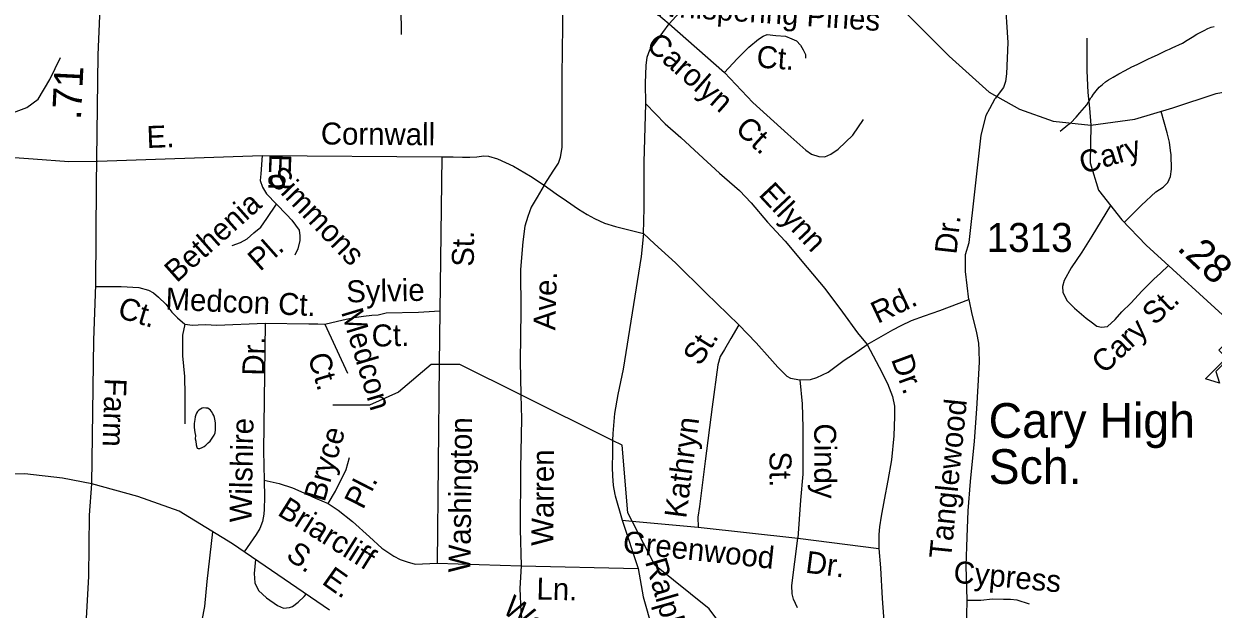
# Model space of a CAD drawing. Extents: x 2001466 to 2224147, y 644118 to 847247.
# Drawn here: x 2064444 to 2069587, y 735142 to 737671 of the extents above; entities that cross this region are included whole.
import ezdxf

# ---------------------------------------------------------------- set-up
doc = ezdxf.new("R2010")
doc.units = 0
for name, color, linetype in [('Exist Cultural Educational Facility Elementary CELL', 7, 'Continuous'), ('Exist Cultural Educational Facility Elementary Label', 7, 'Continuous'), ('Exist Hydrographic Creek Single Shore', 7, 'Continuous'), ('Exist Hydrographic Misc Water Feature', 7, 'Continuous'), ('Exist Road Non-System Type 51', 7, 'Continuous'), ('Exist Road Non-System Type 51 Label', 7, 'Continuous'), ('Exist Road Secondary Mileage Hundredths English Label', 7, 'Continuous'), ('Exist Road Secondary Type 51 Attributed', 7, 'Continuous'), ('Exist Road Secondary Type 51 Label', 7, 'Continuous'), ('Exist Road Secondary Type 51 Number Label', 7, 'Continuous'), ('Exist Road Secondary Type 51 Undivided 4 Lane Attributed', 7, 'Continuous')]:
    doc.layers.add(name, color=color, linetype=linetype)

msp = doc.modelspace()

# ---------------------------------------------------------------- linework, layer by layer
at = {"layer": 'Exist Cultural Educational Facility Elementary CELL'}
msp.add_lwpolyline([(2069752.4, 736258.2), (2069683.2, 736189), (2069650.6, 736221.6), (2069597.5, 736168.5), (2069613.6, 736118.1), (2069552.9, 736137.5), (2069643.8, 736228.3), (2069611.3, 736260.9), (2069680.6, 736330.1)], close=True, dxfattribs=at)
at = {"layer": 'Exist Hydrographic Creek Single Shore'}
msp.add_line((2066990, 735871), (2066593.8, 736068.2), dxfattribs=at)
for points in [[(2066240.8, 736199.1), (2066205.1, 736198.9), (2066064, 736080.4), (2065939.1, 736023.9), (2065781, 736023.8)], [(2066593.8, 736068.2), (2066329.9, 736199.6), (2066240.8, 736199.1)], [(2067074.2, 735522.9), (2067056, 735558.1), (2067031, 735850.6), (2066990, 735871)], [(2068078, 732636.9), (2068036, 732778.8), (2068094, 732863), (2068086, 732945.1), (2068001.9, 733068.3), (2068001.9, 733284.8), (2067935.1, 733351.8), (2067818, 733403.4), (2067743, 733569), (2067708.9, 733710.7), (2067716.9, 733927.1), (2067800, 734135.4), (2067800, 734302.7), (2067558, 734826.1), (2067532, 734977.5), (2067407.1, 735144.1), (2067172.9, 735332.6), (2067074.2, 735522.9)]]:
    msp.add_lwpolyline(points, dxfattribs=at)
at = {"layer": 'Exist Hydrographic Misc Water Feature'}
for points in [[(2068924.5, 737207), (2068958.1, 737235.1), (2068970.6, 737243), (2068994.2, 737267.4), (2069010.2, 737287.3), (2069030.5, 737309.4), (2069040.1, 737321.3), (2069048.1, 737333.5), (2069058.4, 737351.4), (2069061.8, 737355.3), (2069069.8, 737367.5), (2069080.3, 737381.3), (2069094, 737397.5), (2069108, 737409.6), (2069121.7, 737421.3), (2069134.2, 737429.5), (2069154.1, 737441.5), (2069178.1, 737455.7), (2069206, 737469.8), (2069235.7, 737485.6), (2069257.9, 737495.6), (2069283.7, 737507.9), (2069303.6, 737517.9), (2069323.5, 737527.8), (2069345.6, 737537.8), (2069365.5, 737547.8), (2069383.6, 737556), (2069397.7, 737562), (2069409.6, 737567.9), (2069453.9, 737588), (2069473.8, 737600), (2069495.5, 737614.1), (2069515.4, 737626.1), (2069547.4, 737642.3), (2069563.4, 737650.5), (2069577.6, 737656.4), (2069591.3, 737660.4)], [(2065181.4, 735926.3), (2065183.5, 735906.1), (2065186, 735892.4), (2065185.7, 735878.2), (2065187.4, 735868.2), (2065189.4, 735852.5), (2065191.7, 735842.4), (2065194, 735838.4), (2065197.8, 735836.2), (2065205.4, 735836.3), (2065215.5, 735840.4), (2065223.9, 735844.5), (2065231.7, 735850.6), (2065241.7, 735860.4), (2065249.9, 735868.5), (2065261.6, 735884.6), (2065267.4, 735894.2), (2065271.7, 735904.6), (2065273.7, 735916.4), (2065273.3, 735932.3), (2065273.5, 735946.4), (2065271.5, 735956.5), (2065269.4, 735970.6), (2065265.3, 735978.5), (2065261.6, 735986.4), (2065255.5, 735996.2), (2065251.4, 736002.5), (2065245.2, 736006.3), (2065239.7, 736010.4), (2065231.5, 736010.4), (2065223.3, 736012.5), (2065215.3, 736010.4), (2065207.5, 736006.4), (2065201.3, 736002.4), (2065195.6, 735996.4), (2065191.3, 735988.5), (2065187.4, 735982.2), (2065185.3, 735972.4), (2065183.5, 735962.1), (2065181.4, 735944.2), (2065181.4, 735926.3)]]:
    msp.add_lwpolyline(points, dxfattribs=at)
at = {"layer": 'Exist Road Non-System Type 51'}
for p, q in [((2067234.8, 737670.9), (2067478.3, 737939.9)), ((2066074.3, 737744.6), (2066075.8, 737624.6)), ((2067234.8, 737670.9), (2067474.2, 737461)), ((2064763.1, 737077.9), (2065475.1, 737102.8)), ((2065475.1, 737102.8), (2066251, 737097)), ((2066251, 737097), (2066243.4, 736431.1)), ((2066243.4, 736431.1), (2066240.8, 736199.1)), ((2065745.2, 736373.8), (2065843.9, 736161.3)), ((2066240.8, 736199.1), (2066231.1, 735341.3)), ((2067031, 735526.9), (2067074.2, 735522.9)), ((2067031, 735526.9), (2067100.7, 735317.5)), ((2067074.2, 735522.9), (2067360.3, 735496.2)), ((2067360.3, 735496.2), (2067791.4, 735449.4)), ((2067791.4, 735449.4), (2068140.5, 735404.3)), ((2066231.1, 735341.3), (2066594.9, 735329.9)), ((2066594.9, 735329.9), (2067100.7, 735317.5))]:
    msp.add_line(p, q, dxfattribs=at)
for points in [[(2068722.6, 738050.5), (2068701.3, 737984.9), (2068692.4, 737943.1), (2068687.7, 737905.2), (2068688.5, 737847.2), (2068686.9, 737771.2), (2068693, 737679.1), (2068699.2, 737590.9), (2068693.5, 737455.8), (2068688.3, 737421.9), (2068680.5, 737395.9), (2068644, 737349)], [(2066694.5, 736973.9), (2066735.9, 737039.1), (2066756.5, 737068.6), (2066765, 737094.5), (2066771.9, 737136.3), (2066772.2, 737448.3), (2066779.2, 737982.2)], [(2066779.2, 737982.2), (2066840.9, 737966.9), (2066900.6, 737953.7), (2066942.2, 737936.9), (2066974, 737922.2), (2067017.2, 737887.3), (2067076, 737826.1), (2067126.9, 737775.1), (2067179.8, 737718), (2067234.8, 737670.9)], [(2067133.7, 737324.9), (2067131.6, 737415), (2067135.1, 737490.9), (2067139.9, 737526.8), (2067150.5, 737558.6), (2067179.3, 737596), (2067234.8, 737670.9)], [(2067474.2, 737461), (2067528.9, 737520.7), (2067578.6, 737570.4), (2067620.8, 737605.2), (2067640.7, 737617.7), (2067658.1, 737625.1), (2067695.8, 737621.4), (2067737.8, 737618.6), (2067765.5, 737606), (2067785.3, 737597.6), (2067803, 737579.3), (2067814.6, 737559), (2067824.1, 737538.8), (2067823.8, 737522.8)], [(2069039.8, 737609.5), (2069039.8, 737468.8), (2069045, 737375), (2069051.6, 737306.3), (2069057.1, 737233.8)], [(2063915.5, 737236.8), (2064134.5, 737276.8), (2064238.6, 737285), (2064339.9, 737285), (2064400.2, 737287.8), (2064457.7, 737309.7), (2064506.9, 737345.3), (2064556.2, 737430.3), (2064602.8, 737526.2)], [(2067474.2, 737461), (2067595.9, 737331.5), (2067747.1, 737194.4), (2067825.7, 737124.8), (2067849.3, 737108.3), (2067881.1, 737097.6), (2067907.1, 737097.1), (2067933.3, 737108.6), (2067965.8, 737129.9), (2068029, 737190.6), (2068074.4, 737257.7)], [(2067124.3, 736765.1), (2067126.5, 736875.1), (2067126.6, 737073.1), (2067133.7, 737324.9)], [(2067133.7, 737324.9), (2067218, 737239.2), (2067284.8, 737179.8), (2067363.3, 737108.2), (2067451.6, 737026.4), (2067538.1, 736950.6), (2067589, 736897.6), (2067659.3, 736814.2), (2067735.6, 736732.6), (2067831.3, 736618.6), (2067907.4, 736527.1), (2067983.4, 736425.5), (2068049.5, 736336.2), (2068090.5, 736285.3)], [(2068530.5, 736480.3), (2068516.5, 736601.4), (2068516.5, 736674.3), (2068532.1, 736726.4), (2068584.2, 737190.1), (2068594.6, 737234.4), (2068605, 737276), (2068620.6, 737304.7), (2068644, 737349)], [(2069201.8, 736812.9), (2069276.7, 736887.9), (2069339.2, 736945.2), (2069370.4, 736966.1), (2069390.9, 736985.8), (2069402.9, 737011.4), (2069406.3, 737043.9), (2069404.6, 737105.3), (2069402.9, 737124), (2069397.7, 737159.9), (2069387.5, 737200.8), (2069361.4, 737293.1)], [(2062877.6, 737104.2), (2062929.6, 737120.6), (2063014.5, 737137), (2063066.6, 737145.3), (2063114, 737147.1), (2063158, 737148.2), (2063337.9, 737146.5), (2063639.7, 737134.4), (2064021.6, 737130.6), (2064311.2, 737101.1), (2064403.9, 737093.4), (2064485, 737088.2), (2064639.5, 737076.6), (2064763.1, 737077.9)], [(2065475.1, 737102.8), (2065469.5, 737022.9), (2065466.9, 736995), (2065476.3, 736964.8), (2065493.7, 736936.4), (2065536.8, 736891.6)], [(2066251, 737097), (2066301, 737095.9), (2066341, 737095.1), (2066373, 737094.5), (2066403, 737095.9), (2066433.1, 737101.2), (2066453.1, 737098.8), (2066492.9, 737088), (2066562.2, 737056.6), (2066635.3, 737013.1), (2066694.5, 736973.9)], [(2066694.5, 736973.9), (2066663.5, 736922.5), (2066638.6, 736879), (2066623.8, 736839.3), (2066610.9, 736797.6), (2066601.5, 736729.8), (2066591.1, 736610), (2066593.4, 736429.9), (2066591, 736214), (2066593.8, 736068.2)], [(2066694.5, 736973.9), (2066745.8, 736936.8), (2066791.2, 736905.9), (2066842.4, 736870.9), (2066880, 736848.1), (2066911.6, 736829.4), (2066955.2, 736810.6), (2067002.9, 736795.6), (2067124.3, 736765.1)], [(2065345.2, 736713.5), (2065381.4, 736726.7), (2065409.8, 736742.2), (2065438.3, 736767.6), (2065468.8, 736792.9), (2065495.6, 736830.4), (2065536.8, 736891.6)], [(2065536.8, 736891.6), (2065579.9, 736846.7), (2065603.4, 736822.2), (2065619, 736801.9), (2065634.5, 736779.6), (2065638, 736755.5), (2065637.6, 736735.5), (2065628.9, 736699.7), (2065616.3, 736671.9)], [(2069143.1, 736886.6), (2069062.1, 736753.5), (2069018.7, 736684.4), (2068973.3, 736617.3), (2068942.2, 736561.9), (2068935.7, 736536), (2068937.2, 736512), (2068954.4, 736475.7), (2068987.8, 736443), (2069036.9, 736400), (2069058.5, 736383.5), (2069084.2, 736365), (2069104.1, 736360.6), (2069130.2, 736364.1), (2069162.8, 736393.4), (2069191.4, 736426.8), (2069230.2, 736464), (2069279.3, 736517), (2069330.3, 736568), (2069358.9, 736593.4), (2069393.5, 736626.7)], [(2067124.3, 736765.1), (2067114.2, 736665.3), (2067036.3, 736178.9), (2067012, 736069.4), (2066998.4, 735987.6), (2066990.6, 735901.8), (2066990, 735871)], [(2067124.3, 736765.1), (2067171.4, 736720.1), (2067261.7, 736638.3), (2067393.1, 736509.6), (2067536.2, 736370.7)], [(2064755.7, 736537), (2064865.1, 736537), (2064941.2, 736532), (2064983.7, 736520.8), (2065004.9, 736509.6), (2065026.1, 736490.8), (2065058.6, 736459.7), (2065084.3, 736424.9), (2065108.5, 736400.9), (2065141, 736373.4), (2065173.1, 736369.5), (2065198.1, 736370.5), (2065230.2, 736371.8), (2065278.7, 736369.5), (2065488.5, 736378.2)], [(2068090.5, 736285.3), (2068151.2, 736320.1), (2068201.8, 736349), (2068238.2, 736368.3), (2068282.6, 736389.4), (2068339.1, 736410.2), (2068405.5, 736432.9), (2068530.5, 736480.3)], [(2068530.5, 736480.3), (2068543.2, 736416.1), (2068554.3, 736371.8), (2068563.6, 736335.6), (2068572.6, 736291.5), (2068574, 736261.4), (2068575, 736209.4), (2068568.9, 736107.5), (2068562.8, 736007.6), (2068554, 735867.8), (2068536.4, 735694.2), (2068525.8, 735566.4), (2068521.5, 735452.5), (2068516.9, 735328.6), (2068521.9, 735180.4)], [(2065745.2, 736373.8), (2065824.6, 736391.7), (2065872.8, 736402.7), (2065912.9, 736407.8), (2065949, 736413.1), (2065977.1, 736414.5), (2066011.2, 736421.8), (2066151.3, 736425), (2066243.4, 736431.1)], [(2065141, 736373.4), (2065129.8, 736325.9), (2065131, 736236), (2065139.7, 736147.3), (2065141, 736068.6), (2065141, 735942.4)], [(2065488.5, 736378.2), (2065479.9, 735826.5), (2065484.2, 735698.8)], [(2065488.5, 736378.2), (2065676.2, 736374.7), (2065695, 736375.3), (2065715.1, 736375.3), (2065745.2, 736373.8)], [(2067536.2, 736370.7), (2067501, 736311.4), (2067474, 736263.9), (2067455.4, 736234.3), (2067444.7, 736198.5), (2067421, 736017), (2067390.2, 735781.6), (2067366.2, 735586.1), (2067359.2, 735540.2), (2067360.3, 735496.2)], [(2067536.2, 736370.7), (2067610.6, 736293.1), (2067669.3, 736225.9), (2067704.5, 736187.2), (2067726.1, 736166.8), (2067743.7, 736148.4), (2067759.5, 736140.1), (2067799.4, 736133.3)], [(2067799.4, 736133.3), (2067845.4, 736134.3), (2067873.6, 736143.7), (2067922.1, 736166.8), (2067991.1, 736217.3), (2068031.7, 736244.5), (2068090.5, 736285.3)], [(2068090.5, 736285.3), (2068142.5, 736188.2), (2068179.1, 736117.5), (2068199.9, 736061.1), (2068209.1, 736018.9), (2068208.2, 735974.9), (2068206.4, 735890.9), (2068196.3, 735787.1), (2068180.5, 735697.4), (2068164.8, 735613.8), (2068151.3, 735544), (2068144.4, 735498.2), (2068141.7, 735464.2), (2068140.5, 735404.3)], [(2067799.4, 736133.3), (2067809.3, 736029.1), (2067813.2, 735927), (2067812.8, 735809), (2067813, 735725), (2067802.7, 735613.2), (2067791.4, 735449.4)], [(2066593.8, 736068.2), (2066595.9, 735963.9), (2066591.5, 735749.9), (2066590.1, 735488), (2066594.9, 735329.9)], [(2066990, 735871), (2066988.9, 735817.8), (2066987.6, 735753.8), (2066988.9, 735717.8), (2066992, 735675.7), (2066999.2, 735637.6), (2067001.1, 735631.6), (2067031, 735526.9)], [(2065760.4, 735598.9), (2065791.5, 735652.3), (2065801.9, 735674.1), (2065829, 735727.5), (2065837.4, 735745.4), (2065852.4, 735797.1)], [(2065484.2, 735698.8), (2065484.9, 735626.6), (2065483.9, 735574.6), (2065481.4, 735552.6), (2065476.8, 735520.7), (2065464.2, 735491), (2065449.6, 735465.3), (2065396.7, 735389.5)], [(2065484.2, 735698.8), (2065548.1, 735685.3), (2065605.7, 735666.1), (2065655.3, 735645.1), (2065704.8, 735622.1), (2065760.4, 735598.9)], [(2065760.4, 735598.9), (2065803.8, 735570), (2065864.8, 735520.8), (2065939.4, 735455.3), (2065992.4, 735406.2), (2066043.7, 735371.1), (2066071.4, 735356.6), (2066101.2, 735346), (2066137, 735337.2), (2066231.1, 735341.3)], [(2064714.3, 735078.9), (2065041.7, 735077.6), (2065139.4, 735063.6), (2065163.4, 735063.1), (2065193.5, 735066.5), (2065209.7, 735080.2), (2065216, 735094), (2065227.3, 735153.8), (2065237.5, 735261.6), (2065261.5, 735476)], [(2067789.2, 735147.4), (2067772, 735185.8), (2067766.5, 735207.9), (2067765.2, 735243.9), (2067791.4, 735449.4)], [(2068140.5, 735404.3), (2068148.8, 735320.1), (2068156.1, 735187.9), (2068165.3, 735051.7), (2068183, 734941.4)], [(2065445.8, 735356.1), (2065439.7, 735296.2), (2065442.6, 735256), (2065458.4, 735223), (2065494.2, 735191.4), (2065541.3, 735157.4), (2065567.1, 735146.9), (2065593.2, 735149.8), (2065606.1, 735154.1), (2065630.5, 735172.8), (2065656.3, 735197.2), (2065665.2, 735206.8)], [(2066594.9, 735329.9), (2066588.9, 735232), (2066592.8, 735129.9), (2066601.5, 735067.7), (2066614.6, 735021.4), (2066634, 734991), (2066669.2, 734954.3), (2066834.8, 734834.9)], [(2067100.7, 735317.5), (2067122.2, 735195.1), (2067161.4, 735058.3), (2067183.4, 734963.8), (2067196.7, 734925.5), (2067215.9, 734887.1), (2067237.1, 734848.7), (2067281.8, 734783.8), (2067314.8, 734737.1), (2067357.7, 734682.2), (2067402.7, 734635.3), (2067443.9, 734592.5), (2067465.3, 734566), (2067480.7, 734537.7), (2067496.2, 734511.4), (2067503.7, 734487.2), (2067509.1, 734459.1), (2067512.4, 734425.1), (2067509.8, 734393.1), (2067500.1, 734364.4), (2067459, 734290.8)], [(2068521.9, 735180.4), (2068520.6, 735114.5), (2068524.8, 735030.4), (2068531.1, 734944.2)], [(2068521.9, 735180.4), (2068581.9, 735181.2), (2068632, 735186.2), (2068680, 735185.2), (2068710, 735184.6), (2068738, 735182), (2068791.6, 735164.9)]]:
    msp.add_lwpolyline(points, dxfattribs=at)
at = {"layer": 'Exist Road Secondary Type 51 Attributed'}
for points in [[(2064738.9, 735683.9), (2064611.8, 735708.8), (2064449.3, 735726.5), (2064001.9, 735725.7), (2063548.1, 735720.9), (2063210.2, 735728.9), (2062989.7, 735763.5), (2062767.6, 735795.8), (2062547.2, 735811.9), (2061815, 735820.7), (2061377.3, 735835.2), (2060685.3, 735853.7), (2060474.5, 735866.6), (2060334.5, 735897.2), (2060217, 735945.5), (2060117.2, 736009.9), (2060040, 736087.2), (2059949.9, 736232.2), (2059798.6, 736435.9), (2059550.8, 736762.8), (2059362.5, 737006.8), (2059240.2, 737124.3), (2059068, 737262.8), (2058906.3, 737373.5)], [(2065766.3, 735138), (2065346.3, 735423.8), (2065116.2, 735565.5), (2064937.6, 735628.3), (2064738.9, 735683.9)]]:
    msp.add_lwpolyline(points, dxfattribs=at)
at = {"layer": 'Exist Road Secondary Type 51 Undivided 4 Lane Attributed'}
for points in [[(2065703.8, 739797.4), (2065782.4, 739797.5), (2065936.1, 739794.3), (2066036.7, 739770.9), (2066120.4, 739731.5), (2066207.2, 739670.7), (2066447, 739456.1), (2067156.7, 738779), (2067716.7, 738241.9), (2067943.6, 738035.8), (2068445.6, 737530.9), (2068617.8, 737376.3), (2068749.8, 737302.3), (2068894.6, 737250.7), (2069057.1, 737233.8)], [(2064738.9, 735683.9), (2064747.7, 736304.6), (2064755.8, 736543), (2064759, 736974.5), (2064765.4, 737537.3), (2064776.7, 737808.7), (2064771.9, 738127.5), (2064765.4, 738371.5), (2064796, 738513.2), (2064853.9, 738634), (2064987.5, 738784.6), (2065088.9, 738906.9), (2065113, 739016.4), (2065121, 739171.8), (2065118.9, 739314.1)], [(2069057.1, 737233.8), (2069248.6, 737258.8), (2069412.8, 737308.7), (2069599.4, 737369.9), (2069773.2, 737402.1), (2069949.9, 737420)], [(2069057.1, 737233.8), (2069055.5, 737071.2), (2069090.9, 736952), (2069192.3, 736824.8), (2069296.9, 736714.5), (2069676.7, 736369.9), (2069984, 736075.2)], [(2064366.8, 730879.4), (2064330.1, 731201.9), (2064311.6, 731402.8), (2064293.1, 731637.1), (2064278.6, 731844.8), (2064270.6, 732073.1), (2064256.1, 732371.8), (2064247.3, 732653.2), (2064238.4, 732994.6), (2064245.7, 733220.4), (2064252.1, 733415.3), (2064300.4, 733605.3), (2064384.8, 733860.1), (2064507.1, 734228.9), (2064589.2, 734464.4), (2064654.4, 734678.6), (2064686.6, 734852.5), (2064711.5, 735026), (2064725.2, 735283.7), (2064728.4, 735548.2), (2064738.9, 735683.9)]]:
    msp.add_lwpolyline(points, dxfattribs=at)

# ---------------------------------------------------------------- texts
at = {"layer": 'Exist Cultural Educational Facility Elementary Label'}
for s, p in [('Cary High', (2068616, 735882.4)), ('Sch.', (2068616, 735683.2))]:
    msp.add_text(s, height=150, dxfattribs=at).set_placement(p)
at = {"layer": 'Exist Road Non-System Type 51 Label'}
for s, rotation, p in [('Whispering Pines', 356.1023, (2067157.6, 737707.4)), ('Carolyn', 318.5915, (2067129.6, 737571.4)), ('Ct.', 356.1023, (2067610.4, 737482.7)), ('Ct.', 317.8008, (2067515.1, 737210)), ('E. ', 2.0056, (2064976.7, 737134.6)), ('Cornwall', 359.5668, (2065728.3, 737150.1)), ('Ed', 267.7966, (2065506.6, 737110.6)), ('Simmons', 313.8288, (2065492.1, 737001)), ('Ellynn', 313.1042, (2067617.4, 736931)), ('Bethenia', 41.7071, (2065105.1, 736549.6)), ('Dr.', 83.5924, (2068476.5, 736672.8)), (' St.', 89.3442, (2066389.4, 736586.2)), ('Pl.', 41.7071, (2065465.5, 736598.6)), ('Sylvie', 1.2828, (2065839.5, 736467.2)), ('Ave.', 88.2782, (2066742.1, 736346.3)), ('Medcon Ct.', 357.4956, (2065055.5, 736436.6)), ('Rd.', 25.3925, (2068136.1, 736374.3)), ('Cary St.', 43.8273, (2069116.3, 736154.8)), ('Ct.', 343.2941, (2064844.9, 736403.6)), ('Medcon', 286.7838, (2065815.4, 736426.2)), ('Ct.', 1.2828, (2065949.2, 736276.2)), ('Dr.', 88.8278, (2065483.9, 736150.3)), (' St.', 57.8676, (2067349.9, 736158.8)), ('Ct.', 286.7838, (2065671.1, 736234.6)), ('Dr.', 290.2763, (2068192.9, 736222)), ('Tanglewood', 84.2281, (2068452.9, 735356.9)), ('Wilshire', 88.8278, (2065428.6, 735515.7)), ('Bryce', 73.7592, (2065744.3, 735601.8)), ('Washington', 89.3535, (2066374.9, 735300.1)), ('Kathryn', 82.5411, (2067307.8, 735531.7)), ('Cindy', 270.1924, (2067861.5, 735944.6)), ('Warren', 89.703, (2066734, 735415.6)), (' St.', 270.1924, (2067668.4, 735858.9)), ('Pl.', 63.1193, (2065910.5, 735569.3)), ('Briarcliff ', 327.8725, (2065536.4, 735551.5)), ('Greenwood', 353.8018, (2067030.8, 735386.9)), ('Ralph', 285.9898, (2067129.5, 735348.1)), ('Dr.', 352.632, (2067820.7, 735300.2)), ('Cypress', 354.7419, (2068460.9, 735256.9)), ('Ln.', 358.6021, (2066660, 735184)), ('Warren Ave.', 324.2043, (2066508.6, 735130.8))]:
    msp.add_text(s, height=95, rotation=rotation, dxfattribs=at).set_placement(p)
at = {"layer": 'Exist Road Secondary Mileage Hundredths English Label'}
for s, rotation, p in [('.71', 87.2194, (2064691, 737254.5)), ('.28', 316.7975, (2069426.6, 736697.4))]:
    msp.add_text(s, height=125, rotation=rotation, dxfattribs=at).set_placement(p)
at = {"layer": 'Exist Road Secondary Type 51 Label'}
for s, rotation, p in [('Cary', 16.6487, (2069024.2, 737022)), ('Farm', 268.1122, (2064794.1, 736141.3)), ('S.  E. ', 324.6999, (2065572.8, 735364.4))]:
    msp.add_text(s, height=95, rotation=rotation, dxfattribs=at).set_placement(p)
at = {"layer": 'Exist Road Secondary Type 51 Number Label'}
msp.add_text('1313', height=125, dxfattribs=at).set_placement((2068607.2, 736685.6))

doc.saveas('drawing.dxf')
